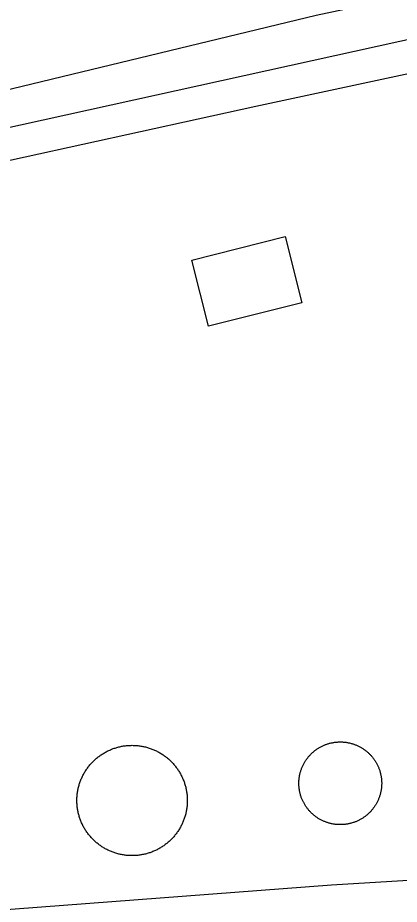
# Model space of a CAD drawing. Extents: x 3651524 to 3689615, y 505651 to 531377.
# Drawn here: x 3670665.4 to 3670846.4, y 512721.1 to 513142.2 of the extents above; entities that cross this region are included whole.
import ezdxf

# ---------------------------------------------------------------- set-up
doc = ezdxf.new("R2010")
doc.units = 0
for name, color, linetype in [('V-BLDG-OTLN', 7, 'Continuous'), ('V-DOMW-TANK', 7, 'Continuous'), ('V-LEVE-TOET', 7, 'Continuous'), ('V-ROAD-CNTR', 7, 'Continuous'), ('V-SITE-OTLN', 7, 'Continuous'), ('V-UTIL-LINE', 7, 'Continuous')]:
    doc.layers.add(name, color=color, linetype=linetype)

msp = doc.modelspace()

# ---------------------------------------------------------------- linework, layer by layer
at = {"layer": 'V-BLDG-OTLN'}
msp.add_lwpolyline([(3670792.22, 513038.21), (3670800.119, 513006.806), (3670755.903, 512995.683), (3670748.004, 513027.085)], close=True, dxfattribs=at)
at = {"layer": 'V-DOMW-TANK'}
for points in [[(3670694.489, 512777.651), (3670694.619, 512778.091), (3670694.758, 512778.528), (3670694.903, 512778.96), (3670695.057, 512779.392), (3670695.217, 512779.82), (3670695.384, 512780.244), (3670695.561, 512780.668), (3670695.743, 512781.086), (3670695.933, 512781.501), (3670696.13, 512781.915), (3670696.335, 512782.325), (3670696.546, 512782.73), (3670696.765, 512783.132), (3670696.99, 512783.529), (3670697.224, 512783.922), (3670697.459, 512784.311), (3670697.709, 512784.698), (3670697.961, 512785.077), (3670698.221, 512785.456), (3670698.485, 512785.827), (3670698.758, 512786.195), (3670699.038, 512786.558), (3670699.323, 512786.914), (3670699.614, 512787.267), (3670699.911, 512787.615), (3670700.214, 512787.957), (3670700.523, 512788.293), (3670700.838, 512788.624), (3670701.16, 512788.95), (3670701.485, 512789.272), (3670701.817, 512789.585), (3670702.155, 512789.894), (3670702.497, 512790.197), (3670702.845, 512790.494), (3670703.2, 512790.783), (3670703.558, 512791.068), (3670703.921, 512791.346), (3670704.291, 512791.619), (3670704.662, 512791.883), (3670705.039, 512792.141), (3670705.42, 512792.393), (3670705.805, 512792.638), (3670706.196, 512792.878), (3670706.589, 512793.109), (3670706.988, 512793.333), (3670707.39, 512793.552), (3670707.795, 512793.763), (3670708.205, 512793.963), (3670708.619, 512794.162), (3670709.034, 512794.351), (3670709.454, 512794.533), (3670709.876, 512794.709), (3670710.302, 512794.875), (3670710.732, 512795.035), (3670711.162, 512795.186), (3670711.594, 512795.332), (3670712.033, 512795.469), (3670712.471, 512795.598), (3670712.911, 512795.721), (3670713.354, 512795.833), (3670713.8, 512795.94), (3670714.247, 512796.038), (3670714.695, 512796.13), (3670715.146, 512796.212), (3670715.594, 512796.288), (3670716.047, 512796.356), (3670716.501, 512796.413), (3670716.954, 512796.464), (3670717.409, 512796.509), (3670717.865, 512796.544), (3670718.322, 512796.571), (3670718.779, 512796.591), (3670719.238, 512796.601), (3670719.694, 512796.605), (3670720.151, 512796.601), (3670720.608, 512796.591), (3670721.064, 512796.569), (3670721.521, 512796.54), (3670721.978, 512796.503), (3670722.432, 512796.46), (3670722.887, 512796.407), (3670723.34, 512796.347), (3670723.794, 512796.28), (3670724.243, 512796.204), (3670724.693, 512796.12), (3670725.14, 512796.028), (3670725.586, 512795.928), (3670726.031, 512795.821), (3670726.477, 512795.706), (3670726.915, 512795.583), (3670727.354, 512795.452), (3670727.79, 512795.315), (3670728.222, 512795.17), (3670728.654, 512795.016), (3670729.082, 512794.856), (3670729.506, 512794.688), (3670729.93, 512794.512), (3670730.348, 512794.33), (3670730.764, 512794.14), (3670731.177, 512793.943)], [(3670801.969, 512789.3), (3670802.159, 512789.585), (3670802.354, 512789.867), (3670802.552, 512790.146), (3670802.759, 512790.422), (3670802.968, 512790.693), (3670803.181, 512790.961), (3670803.398, 512791.225), (3670803.623, 512791.487), (3670803.849, 512791.743), (3670804.082, 512791.995), (3670804.318, 512792.243), (3670804.559, 512792.489), (3670804.803, 512792.729), (3670805.055, 512792.964), (3670805.307, 512793.195), (3670805.563, 512793.423), (3670805.825, 512793.644), (3670806.089, 512793.863), (3670806.357, 512794.076), (3670806.63, 512794.283), (3670806.906, 512794.488), (3670807.185, 512794.686), (3670807.467, 512794.879), (3670807.754, 512795.067), (3670808.045, 512795.252), (3670808.336, 512795.432), (3670808.631, 512795.604), (3670808.932, 512795.774), (3670809.233, 512795.936), (3670809.538, 512796.095), (3670809.845, 512796.247), (3670810.154, 512796.394), (3670810.466, 512796.536), (3670810.781, 512796.673), (3670811.099, 512796.804), (3670811.418, 512796.929), (3670811.74, 512797.048), (3670812.063, 512797.162), (3670812.387, 512797.271), (3670812.714, 512797.373), (3670813.044, 512797.47), (3670813.372, 512797.562), (3670813.706, 512797.646), (3670814.039, 512797.726), (3670814.375, 512797.799), (3670814.711, 512797.867), (3670815.047, 512797.933), (3670815.387, 512797.986), (3670815.725, 512798.037), (3670816.065, 512798.082), (3670816.407, 512798.119), (3670816.747, 512798.152), (3670817.089, 512798.178), (3670817.433, 512798.201), (3670817.775, 512798.213), (3670818.117, 512798.221), (3670818.461, 512798.223), (3670818.803, 512798.219), (3670819.147, 512798.211), (3670819.489, 512798.195), (3670819.831, 512798.174), (3670820.171, 512798.145), (3670820.513, 512798.113), (3670820.855, 512798.074), (3670821.195, 512798.029), (3670821.533, 512797.978), (3670821.871, 512797.92), (3670822.209, 512797.857), (3670822.545, 512797.789), (3670822.881, 512797.713), (3670823.212, 512797.631), (3670823.544, 512797.547), (3670823.876, 512797.455), (3670824.204, 512797.357), (3670824.531, 512797.253), (3670824.853, 512797.144), (3670825.179, 512797.029), (3670825.5, 512796.909), (3670825.82, 512796.782), (3670826.135, 512796.65), (3670826.45, 512796.513), (3670826.762, 512796.37), (3670827.071, 512796.222), (3670827.378, 512796.069), (3670827.681, 512795.911), (3670827.982, 512795.747), (3670828.281, 512795.577), (3670828.576, 512795.403), (3670828.869, 512795.223), (3670829.158, 512795.037), (3670829.442, 512794.848), (3670829.725, 512794.654), (3670830.004, 512794.455), (3670830.28, 512794.25), (3670830.552, 512794.041), (3670830.817, 512793.826), (3670831.083, 512793.609), (3670831.345, 512793.386), (3670831.601, 512793.159), (3670831.853, 512792.925)], [(3670731.177, 512793.943), (3670731.585, 512793.738), (3670731.99, 512793.527), (3670732.394, 512793.31), (3670732.791, 512793.083), (3670733.184, 512792.849), (3670733.571, 512792.61), (3670733.963, 512792.364), (3670734.342, 512792.112), (3670734.716, 512791.852), (3670735.089, 512791.586), (3670735.456, 512791.313), (3670735.818, 512791.035), (3670736.177, 512790.75), (3670736.529, 512790.459), (3670736.877, 512790.162), (3670737.219, 512789.859), (3670737.555, 512789.55), (3670737.887, 512789.235), (3670738.212, 512788.913), (3670738.534, 512788.587), (3670738.847, 512788.254), (3670739.156, 512787.918), (3670739.459, 512787.574), (3670739.756, 512787.228), (3670740.043, 512786.873), (3670740.33, 512786.515), (3670740.608, 512786.15), (3670740.881, 512785.784), (3670741.145, 512785.411), (3670741.403, 512785.034), (3670741.653, 512784.653), (3670741.901, 512784.266), (3670742.14, 512783.877), (3670742.372, 512783.482), (3670742.597, 512783.085), (3670742.814, 512782.683), (3670743.025, 512782.273), (3670743.228, 512781.868), (3670743.424, 512781.454), (3670743.615, 512781.039), (3670743.795, 512780.619), (3670743.971, 512780.195), (3670744.137, 512779.769), (3670744.297, 512779.341), (3670744.45, 512778.911), (3670744.594, 512778.477), (3670744.731, 512778.042), (3670744.86, 512777.602), (3670744.983, 512777.162), (3670745.096, 512776.717), (3670745.202, 512776.273), (3670745.3, 512775.826), (3670745.393, 512775.378), (3670745.474, 512774.929), (3670745.55, 512774.479), (3670745.618, 512774.026), (3670745.677, 512773.572), (3670745.728, 512773.117), (3670745.771, 512772.662), (3670745.806, 512772.206), (3670745.833, 512771.751), (3670745.853, 512771.294), (3670745.866, 512770.835), (3670745.868, 512770.379), (3670745.864, 512769.922), (3670745.851, 512769.465), (3670745.831, 512769.009), (3670745.802, 512768.552), (3670745.767, 512768.095), (3670745.722, 512767.641), (3670745.669, 512767.188), (3670745.61, 512766.733), (3670745.542, 512766.281), (3670745.466, 512765.83), (3670745.384, 512765.38), (3670745.29, 512764.931), (3670745.192, 512764.487), (3670745.085, 512764.04), (3670744.969, 512763.598), (3670744.844, 512763.157), (3670744.717, 512762.719), (3670744.575, 512762.283), (3670744.432, 512761.851), (3670744.28, 512761.419), (3670744.119, 512760.991), (3670743.953, 512760.565), (3670743.775, 512760.143), (3670743.594, 512759.725), (3670743.402, 512759.309), (3670743.207, 512758.898), (3670743, 512758.486), (3670742.79, 512758.083), (3670742.57, 512757.679), (3670742.345, 512757.282), (3670742.112, 512756.889), (3670741.874, 512756.499), (3670741.626, 512756.112), (3670741.374, 512755.731), (3670741.114, 512755.357), (3670740.848, 512754.984)], [(3670831.853, 512792.925), (3670832.099, 512792.69), (3670832.347, 512792.448), (3670832.586, 512792.204), (3670832.822, 512791.954), (3670833.053, 512791.702), (3670833.28, 512791.444), (3670833.504, 512791.184), (3670833.721, 512790.918), (3670833.934, 512790.65), (3670834.141, 512790.377), (3670834.345, 512790.101), (3670834.544, 512789.822), (3670834.739, 512789.54), (3670834.927, 512789.255), (3670835.111, 512788.964), (3670835.289, 512788.671), (3670835.464, 512788.374), (3670835.632, 512788.075), (3670835.795, 512787.774), (3670835.953, 512787.469), (3670836.105, 512787.164), (3670836.252, 512786.853), (3670836.393, 512786.542), (3670836.531, 512786.226), (3670836.662, 512785.909), (3670836.787, 512785.589), (3670836.905, 512785.27), (3670837.022, 512784.946), (3670837.129, 512784.621), (3670837.231, 512784.293), (3670837.327, 512783.963), (3670837.419, 512783.633), (3670837.503, 512783.302), (3670837.583, 512782.968), (3670837.657, 512782.632), (3670837.727, 512782.296), (3670837.788, 512781.96), (3670837.843, 512781.618), (3670837.895, 512781.282), (3670837.938, 512780.942), (3670837.976, 512780.6), (3670838.009, 512780.26), (3670838.034, 512779.918), (3670838.056, 512779.574), (3670838.071, 512779.232), (3670838.079, 512778.89), (3670838.081, 512778.546), (3670838.077, 512778.204), (3670838.069, 512777.86), (3670838.052, 512777.518), (3670838.032, 512777.178), (3670838.003, 512776.834), (3670837.97, 512776.494), (3670837.931, 512776.152), (3670837.884, 512775.812), (3670837.835, 512775.474), (3670837.778, 512775.136), (3670837.714, 512774.798), (3670837.649, 512774.46), (3670837.571, 512774.129), (3670837.491, 512773.795), (3670837.405, 512773.463), (3670837.313, 512773.131), (3670837.215, 512772.804), (3670837.112, 512772.476), (3670837.002, 512772.152), (3670836.887, 512771.829), (3670836.766, 512771.507), (3670836.639, 512771.188), (3670836.508, 512770.872), (3670836.371, 512770.555), (3670836.23, 512770.246), (3670836.08, 512769.936), (3670835.926, 512769.629), (3670835.767, 512769.326), (3670835.605, 512769.025), (3670835.435, 512768.726), (3670835.263, 512768.431), (3670835.081, 512768.138), (3670834.896, 512767.849), (3670834.706, 512767.565), (3670834.511, 512767.282), (3670834.313, 512767.004), (3670834.108, 512766.727), (3670833.899, 512766.457), (3670833.686, 512766.189), (3670833.467, 512765.924), (3670833.244, 512765.662), (3670833.016, 512765.406), (3670832.783, 512765.154), (3670832.549, 512764.906), (3670832.308, 512764.661), (3670832.062, 512764.421), (3670831.812, 512764.186), (3670831.56, 512763.954), (3670831.302, 512763.729), (3670831.042, 512763.506), (3670830.776, 512763.286), (3670830.507, 512763.073), (3670830.235, 512762.867)], [(3670800.914, 512769.678), (3670800.76, 512769.985), (3670800.613, 512770.297), (3670800.471, 512770.608), (3670800.334, 512770.923), (3670800.205, 512771.243), (3670800.078, 512771.558), (3670799.959, 512771.88), (3670799.845, 512772.203), (3670799.736, 512772.529), (3670799.634, 512772.857), (3670799.536, 512773.187), (3670799.445, 512773.516), (3670799.361, 512773.848), (3670799.282, 512774.182), (3670799.21, 512774.518), (3670799.14, 512774.854), (3670799.077, 512775.189), (3670799.021, 512775.529), (3670798.968, 512775.867), (3670798.927, 512776.207), (3670798.888, 512776.551), (3670798.856, 512776.889), (3670798.829, 512777.231), (3670798.808, 512777.573), (3670798.794, 512777.917), (3670798.786, 512778.259), (3670798.784, 512778.603), (3670798.788, 512778.945), (3670798.796, 512779.288), (3670798.813, 512779.632), (3670798.833, 512779.974), (3670798.862, 512780.316), (3670798.894, 512780.656), (3670798.933, 512780.998), (3670798.978, 512781.338), (3670799.028, 512781.675), (3670799.087, 512782.013), (3670799.15, 512782.351), (3670799.218, 512782.687), (3670799.294, 512783.019), (3670799.374, 512783.355), (3670799.46, 512783.687), (3670799.552, 512784.018), (3670799.65, 512784.346), (3670799.755, 512784.674), (3670799.863, 512784.997), (3670799.978, 512785.321), (3670800.099, 512785.642), (3670800.226, 512785.962), (3670800.357, 512786.277), (3670800.494, 512786.593), (3670800.637, 512786.904), (3670800.785, 512787.213), (3670800.936, 512787.52), (3670801.096, 512787.824), (3670801.262, 512788.125), (3670801.43, 512788.424), (3670801.604, 512788.719), (3670801.784, 512789.011), (3670801.969, 512789.3)], [(3670700.799, 512752.223), (3670700.488, 512752.557), (3670700.179, 512752.893), (3670699.878, 512753.237), (3670699.577, 512753.585), (3670699.29, 512753.937), (3670699.005, 512754.296), (3670698.727, 512754.658), (3670698.454, 512755.027), (3670698.19, 512755.4), (3670697.932, 512755.776), (3670697.68, 512756.157), (3670697.435, 512756.544), (3670697.195, 512756.934), (3670696.963, 512757.329), (3670696.738, 512757.726), (3670696.521, 512758.128), (3670696.31, 512758.535), (3670696.107, 512758.945), (3670695.909, 512759.356), (3670695.72, 512759.772), (3670695.54, 512760.192), (3670695.364, 512760.616), (3670695.198, 512761.04), (3670695.038, 512761.47), (3670694.885, 512761.9), (3670694.741, 512762.334), (3670694.604, 512762.77), (3670694.475, 512763.209), (3670694.352, 512763.649), (3670694.242, 512764.093), (3670694.133, 512764.538), (3670694.035, 512764.984), (3670693.941, 512765.433), (3670693.861, 512765.881), (3670693.785, 512766.334), (3670693.717, 512766.784), (3670693.658, 512767.239), (3670693.607, 512767.692), (3670693.564, 512768.148), (3670693.529, 512768.605), (3670693.5, 512769.06), (3670693.482, 512769.519), (3670693.47, 512769.975), (3670693.468, 512770.432), (3670693.472, 512770.889), (3670693.484, 512771.345), (3670693.504, 512771.804), (3670693.533, 512772.259), (3670693.568, 512772.715), (3670693.615, 512773.17), (3670693.666, 512773.625), (3670693.726, 512774.077), (3670693.791, 512774.53), (3670693.869, 512774.981), (3670693.953, 512775.431), (3670694.045, 512775.88), (3670694.143, 512776.326), (3670694.252, 512776.771), (3670694.367, 512777.213), (3670694.489, 512777.651)], [(3670830.235, 512762.867), (3670829.959, 512762.662), (3670829.68, 512762.463), (3670829.397, 512762.271), (3670829.111, 512762.08), (3670828.822, 512761.898), (3670828.529, 512761.718), (3670828.232, 512761.544), (3670827.933, 512761.376), (3670827.632, 512761.214), (3670827.331, 512761.054), (3670827.022, 512760.903), (3670826.71, 512760.755), (3670826.399, 512760.614), (3670826.084, 512760.475), (3670825.766, 512760.346), (3670825.449, 512760.221), (3670825.127, 512760.102), (3670824.804, 512759.987), (3670824.478, 512759.879), (3670824.15, 512759.776), (3670823.821, 512759.68), (3670823.491, 512759.588), (3670823.159, 512759.504), (3670822.825, 512759.424), (3670822.489, 512759.35), (3670822.154, 512759.283), (3670821.818, 512759.219), (3670821.478, 512759.166), (3670821.14, 512759.113), (3670820.8, 512759.07), (3670820.458, 512759.031), (3670820.118, 512758.998), (3670819.776, 512758.971), (3670819.434, 512758.951), (3670819.09, 512758.937), (3670818.748, 512758.928), (3670818.404, 512758.924), (3670818.062, 512758.93), (3670817.72, 512758.939), (3670817.376, 512758.957), (3670817.034, 512758.975), (3670816.692, 512759.004), (3670816.352, 512759.037), (3670816.01, 512759.074), (3670815.668, 512759.121), (3670815.332, 512759.172), (3670814.994, 512759.229), (3670814.654, 512759.293), (3670814.32, 512759.36), (3670813.986, 512759.436), (3670813.652, 512759.516), (3670813.321, 512759.602), (3670812.991, 512759.694), (3670812.661, 512759.793), (3670812.333, 512759.897), (3670812.01, 512760.006), (3670811.686, 512760.12), (3670811.365, 512760.241), (3670811.045, 512760.368), (3670810.73, 512760.499), (3670810.414, 512760.636), (3670810.103, 512760.78), (3670809.796, 512760.927), (3670809.487, 512761.081), (3670809.184, 512761.238), (3670808.883, 512761.402), (3670808.584, 512761.572), (3670808.289, 512761.746), (3670807.996, 512761.927), (3670807.709, 512762.111), (3670807.422, 512762.301), (3670807.14, 512762.496), (3670806.861, 512762.695), (3670806.585, 512762.899), (3670806.314, 512763.108), (3670806.046, 512763.323), (3670805.782, 512763.54), (3670805.522, 512763.764), (3670805.264, 512763.991), (3670805.012, 512764.224), (3670804.764, 512764.46), (3670804.518, 512764.702), (3670804.277, 512764.945), (3670804.043, 512765.195), (3670803.812, 512765.447), (3670803.584, 512765.705), (3670803.363, 512765.965), (3670803.146, 512766.234), (3670802.931, 512766.502), (3670802.724, 512766.772), (3670802.517, 512767.049), (3670802.321, 512767.327), (3670802.128, 512767.61), (3670801.938, 512767.897), (3670801.756, 512768.185), (3670801.575, 512768.478), (3670801.403, 512768.775), (3670801.233, 512769.074), (3670801.072, 512769.375), (3670800.914, 512769.678)], [(3670740.848, 512754.984), (3670740.576, 512754.617), (3670740.297, 512754.255), (3670740.012, 512753.896), (3670739.722, 512753.544), (3670739.425, 512753.196), (3670739.122, 512752.854), (3670738.812, 512752.518), (3670738.497, 512752.188), (3670738.175, 512751.861), (3670737.85, 512751.539), (3670737.518, 512751.226), (3670737.18, 512750.917), (3670736.836, 512750.613), (3670736.49, 512750.319), (3670736.136, 512750.028), (3670735.777, 512749.743), (3670735.415, 512749.465), (3670735.046, 512749.194), (3670734.673, 512748.928), (3670734.296, 512748.67), (3670733.916, 512748.418), (3670733.531, 512748.172), (3670733.139, 512747.933), (3670732.746, 512747.701), (3670732.347, 512747.478), (3670731.945, 512747.259), (3670731.54, 512747.048), (3670731.13, 512746.845), (3670730.717, 512746.649), (3670730.301, 512746.462), (3670729.881, 512746.278), (3670729.457, 512746.102), (3670729.033, 512745.936), (3670728.603, 512745.776), (3670728.173, 512745.625), (3670727.739, 512745.479), (3670727.303, 512745.342), (3670726.862, 512745.213), (3670726.424, 512745.088), (3670725.982, 512744.977), (3670725.535, 512744.871), (3670725.089, 512744.773), (3670724.64, 512744.68), (3670724.192, 512744.598), (3670723.741, 512744.521), (3670723.288, 512744.457), (3670722.834, 512744.398), (3670722.379, 512744.347), (3670721.924, 512744.302), (3670721.47, 512744.267), (3670721.013, 512744.24), (3670720.556, 512744.22), (3670720.098, 512744.209), (3670719.641, 512744.205), (3670719.184, 512744.209), (3670718.728, 512744.222), (3670718.271, 512744.242), (3670717.814, 512744.271), (3670717.357, 512744.308), (3670716.905, 512744.351), (3670716.448, 512744.402), (3670715.996, 512744.461), (3670715.543, 512744.531), (3670715.092, 512744.607), (3670714.642, 512744.691), (3670714.195, 512744.783), (3670713.749, 512744.883), (3670713.304, 512744.99), (3670712.86, 512745.104), (3670712.42, 512745.227), (3670711.981, 512745.356), (3670711.545, 512745.496), (3670711.113, 512745.641), (3670710.681, 512745.795), (3670710.255, 512745.952), (3670709.829, 512746.122), (3670709.405, 512746.298), (3670708.987, 512746.481), (3670708.572, 512746.671), (3670708.158, 512746.868), (3670707.75, 512747.072), (3670707.345, 512747.283), (3670706.941, 512747.503), (3670706.544, 512747.728), (3670706.151, 512747.961), (3670705.762, 512748.201), (3670705.375, 512748.447), (3670704.994, 512748.699), (3670704.619, 512748.959), (3670704.246, 512749.225), (3670703.878, 512749.497), (3670703.513, 512749.776), (3670703.159, 512750.061), (3670702.806, 512750.351), (3670702.458, 512750.648), (3670702.116, 512750.953), (3670701.78, 512751.261), (3670701.449, 512751.576), (3670701.123, 512751.898), (3670700.799, 512752.223)]]:
    msp.add_lwpolyline(points, dxfattribs=at)
at = {"layer": 'V-LEVE-TOET'}
msp.add_lwpolyline([(3671275.906, 513319.036), (3671249.057, 513307.168), (3671205.187, 513285.684), (3671165.384, 513262.769), (3671116.142, 513239.698), (3671071.498, 513212.706), (3671023.839, 513185.969), (3670997.112, 513176.985), (3670901.954, 513163.503), (3670807.074, 513143.203), (3670658.344, 513107.293), (3670492.44, 513071.209), (3670315.652, 513034.968), (3670249.869, 513019.592), (3670236.848, 513016.829)], dxfattribs=at)
at = {"layer": 'V-ROAD-CNTR'}
msp.add_lwpolyline([(3670032.694, 512951.353), (3670942.1, 513152.287)], dxfattribs=at)
at = {"layer": 'V-SITE-OTLN'}
msp.add_lwpolyline([(3670309.869, 512995.388), (3670449.868, 513027.993), (3670778.421, 513100.125), (3670877.976, 513121.588), (3670941.923, 513135.316), (3671012.798, 513151.233), (3671040.561, 513158.878), (3671061.919, 513163.986), (3671067.946, 513162.446), (3671072.032, 513160.125), (3671073.98, 513158.381), (3671076.515, 513153.92), (3671078.473, 513148.29), (3671080.046, 513140.909), (3671082.016, 513129.842), (3671088.789, 513063.994), (3671091.683, 512918.093)], dxfattribs=at)
at = {"layer": 'V-UTIL-LINE'}
msp.add_lwpolyline([(3670464.753, 512922.465), (3670471.464, 512823.42), (3670469.506, 512823.807), (3670437.207, 512821.964), (3670439.894, 512765.783), (3670449.485, 512766.393), (3670452.584, 512702.971), (3670559.848, 512711.073), (3670814.308, 512730.314), (3670952.505, 512738.69), (3670946.635, 512814.439), (3670970.906, 512815.871)], dxfattribs=at)

doc.saveas('drawing.dxf')
